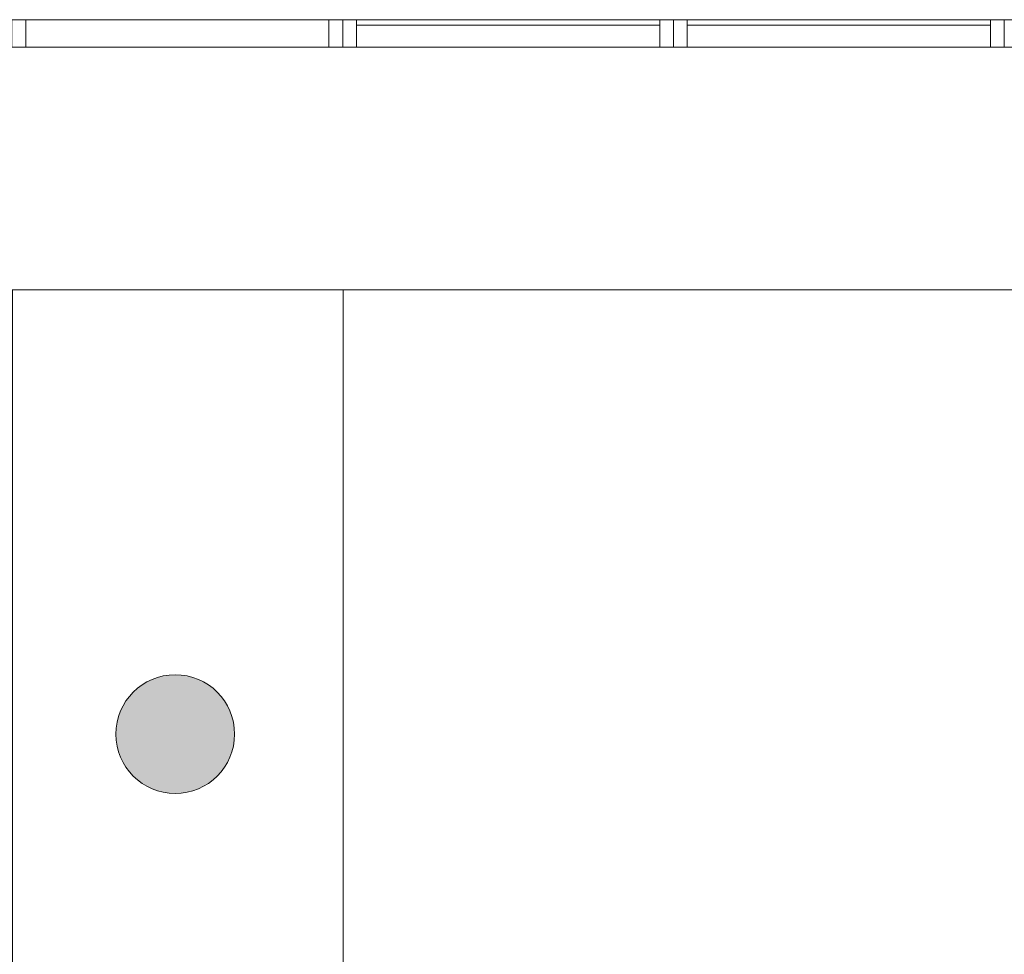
# Model space of a CAD drawing. Header units: inches. Extents: x 15 to 546804, y -66 to 267312.
# Tile 380 of 478: x 450293 to 453865, y 120455 to 123846. Entities that reach past the tile are written whole.
import ezdxf

# ---------------------------------------------------------------- set-up
doc = ezdxf.new("R2010")
doc.units = ezdxf.units.IN
doc.header["$MEASUREMENT"] = 0

msp = doc.modelspace()

# ---------------------------------------------------------------- hatches: boundary and pattern name
at = {"lineweight": 20}
h = msp.add_hatch(color=7, dxfattribs=at)
h.dxf.hatch_style = 1
h.paths.add_polyline_path([(451073, 121253.8, 1), (450642.1, 121253.8, 1)])

# ---------------------------------------------------------------- linework, layer by layer
at = {"color": 7, "lineweight": 20}
for p, q in [((451465.1, 123845.7, 3000), (450265.1, 123845.7, 3000)), ((451465.1, 123845.7, 300), (450265.1, 123845.7, 300)), ((450315.1, 123845.7, 2950), (451415.1, 123845.7, 2950)), ((451415.1, 123845.7, 350), (450315.1, 123845.7, 350)), ((450315.1, 123845.7, 350), (450315.1, 123845.7, 2950)), ((450315.1, 123845.7, 350), (450315.1, 123745.7, 350)), ((450315.1, 123845.7, 2950), (450315.1, 123745.7, 2950)), ((450315.1, 123845.7, 2950), (451415.1, 123845.7, 2950)), ((450315.1, 123845.7, 350), (450315.1, 123845.7, 2950)), ((451415.1, 123845.7, 350), (450315.1, 123845.7, 350)), ((451094.1, 123845.7, 3800), (451094.1, 123845.7, 3000)), ((451094.1, 123845.7, 3000), (456266.1, 123845.1, 3000)), ((451094.1, 123845.7, 3800), (456266.1, 123845.1, 3800)), ((451415.1, 123845.7, 2950), (451415.1, 123845.7, 350)), ((451415.1, 123845.7, 350), (451415.1, 123745.7, 350)), ((451415.1, 123845.7, 2950), (451415.1, 123745.7, 2950)), ((451415.1, 123845.7, 2950), (451415.1, 123845.7, 350)), ((452665.1, 123845.7, 3000), (451465.1, 123845.7, 3000)), ((451465.1, 123845.7, 3000), (451465.1, 123745.7, 3000)), ((451465.1, 123845.7, 300), (451465.1, 123745.7, 300)), ((452665.1, 123845.7, 300), (451465.1, 123845.7, 300)), ((451465.1, 123845.7, 3000), (451465.1, 123845.7, 300)), ((451465.1, 123845.7, 3000), (451465.1, 123745.7, 3000)), ((451465.1, 123845.7, 300), (451465.1, 123845.7, 3000)), ((451465.1, 123845.7, 300), (451465.1, 123745.7, 300)), ((452665.1, 123845.7, 3800), (451465.1, 123845.7, 3800)), ((451465.1, 123845.7, 3800), (451465.1, 123745.7, 3800)), ((451465.1, 123845.7, 3000), (451465.1, 123745.7, 3000)), ((452665.1, 123845.7, 3000), (451465.1, 123845.7, 3000)), ((451465.1, 123845.7, 3800), (451465.1, 123845.7, 3000)), ((451515.1, 123845.7, 2950), (452615.1, 123845.7, 2950)), ((452615.1, 123845.7, 350), (451515.1, 123845.7, 350)), ((451515.1, 123845.7, 350), (451515.1, 123845.7, 2950)), ((451515.1, 123845.7, 350), (451515.1, 123745.7, 350)), ((451515.1, 123845.7, 2950), (451515.1, 123745.7, 2950)), ((451515.1, 123845.7, 2950), (452615.1, 123845.7, 2950)), ((451515.1, 123845.7, 350), (451515.1, 123845.7, 2950)), ((452615.1, 123845.7, 350), (451515.1, 123845.7, 350)), ((451515.1, 123845.7, 3750), (452615.1, 123845.7, 3750)), ((452615.1, 123845.7, 3050), (451515.1, 123845.7, 3050)), ((451515.1, 123845.7, 3050), (451515.1, 123845.7, 3750)), ((451515.1, 123845.7, 3050), (451515.1, 123745.7, 3050)), ((451515.1, 123845.7, 3750), (451515.1, 123745.7, 3750)), ((451515.1, 123845.7, 3750), (452615.1, 123845.7, 3750)), ((451515.1, 123845.7, 3050), (451515.1, 123845.7, 3750)), ((452615.1, 123845.7, 3050), (451515.1, 123845.7, 3050)), ((451515.1, 123845.7, 3750), (451515.1, 123825.7, 3750)), ((451515.1, 123845.7, 3050), (451515.1, 123825.7, 3050)), ((452615.1, 123845.7, 2950), (452615.1, 123845.7, 350)), ((452615.1, 123845.7, 350), (452615.1, 123745.7, 350)), ((452615.1, 123845.7, 2950), (452615.1, 123745.7, 2950)), ((452615.1, 123845.7, 2950), (452615.1, 123845.7, 350)), ((452615.1, 123845.7, 3750), (452615.1, 123845.7, 3050)), ((452615.1, 123845.7, 3050), (452615.1, 123745.7, 3050)), ((452615.1, 123845.7, 3750), (452615.1, 123745.7, 3750)), ((452615.1, 123845.7, 3750), (452615.1, 123845.7, 3050)), ((452615.1, 123845.7, 3750), (452615.1, 123825.7, 3750)), ((452615.1, 123845.7, 3050), (452615.1, 123825.7, 3050)), ((453865.1, 123845.7, 3000), (452665.1, 123845.7, 3000)), ((452665.1, 123845.7, 3000), (452665.1, 123745.7, 3000)), ((452665.1, 123845.7, 300), (452665.1, 123745.7, 300)), ((453865.1, 123845.7, 300), (452665.1, 123845.7, 300)), ((452665.1, 123845.7, 3000), (452665.1, 123845.7, 300)), ((452665.1, 123845.7, 3000), (452665.1, 123745.7, 3000)), ((452665.1, 123845.7, 300), (452665.1, 123845.7, 3000)), ((452665.1, 123845.7, 300), (452665.1, 123745.7, 300)), ((453865.1, 123845.7, 3800), (452665.1, 123845.7, 3800)), ((452665.1, 123845.7, 3800), (452665.1, 123745.7, 3800)), ((452665.1, 123845.7, 3000), (452665.1, 123745.7, 3000)), ((453865.1, 123845.7, 3000), (452665.1, 123845.7, 3000)), ((452665.1, 123845.7, 3800), (452665.1, 123845.7, 3000)), ((452665.1, 123845.7, 3800), (452665.1, 123745.7, 3800)), ((452665.1, 123845.7, 3000), (452665.1, 123845.7, 3800)), ((452665.1, 123845.7, 3000), (452665.1, 123745.7, 3000)), ((452715.1, 123845.7, 2950), (453815.1, 123845.7, 2950)), ((453815.1, 123845.7, 350), (452715.1, 123845.7, 350)), ((452715.1, 123845.7, 350), (452715.1, 123845.7, 2950)), ((452715.1, 123845.7, 350), (452715.1, 123745.7, 350)), ((452715.1, 123845.7, 2950), (452715.1, 123745.7, 2950)), ((452715.1, 123845.7, 2950), (453815.1, 123845.7, 2950)), ((452715.1, 123845.7, 350), (452715.1, 123845.7, 2950)), ((453815.1, 123845.7, 350), (452715.1, 123845.7, 350)), ((452715.1, 123845.7, 3750), (453815.1, 123845.7, 3750)), ((453815.1, 123845.7, 3050), (452715.1, 123845.7, 3050)), ((452715.1, 123845.7, 3050), (452715.1, 123845.7, 3750)), ((452715.1, 123845.7, 3050), (452715.1, 123745.7, 3050)), ((452715.1, 123845.7, 3750), (452715.1, 123745.7, 3750)), ((452715.1, 123845.7, 3750), (453815.1, 123845.7, 3750)), ((452715.1, 123845.7, 3050), (452715.1, 123845.7, 3750)), ((453815.1, 123845.7, 3050), (452715.1, 123845.7, 3050)), ((452715.1, 123845.7, 3750), (452715.1, 123825.7, 3750)), ((452715.1, 123845.7, 3050), (452715.1, 123825.7, 3050)), ((453815.1, 123845.7, 2950), (453815.1, 123845.7, 350)), ((453815.1, 123845.7, 350), (453815.1, 123745.7, 350)), ((453815.1, 123845.7, 2950), (453815.1, 123745.7, 2950)), ((453815.1, 123845.7, 2950), (453815.1, 123845.7, 350)), ((453815.1, 123845.7, 3750), (453815.1, 123845.7, 3050)), ((453815.1, 123845.7, 3050), (453815.1, 123745.7, 3050)), ((453815.1, 123845.7, 3750), (453815.1, 123745.7, 3750)), ((453815.1, 123845.7, 3750), (453815.1, 123845.7, 3050)), ((453815.1, 123845.7, 3750), (453815.1, 123825.7, 3750)), ((453815.1, 123845.7, 3050), (453815.1, 123825.7, 3050)), ((455065.1, 123845.7, 3000), (453865.1, 123845.7, 3000)), ((453865.1, 123845.7, 3000), (453865.1, 123745.7, 3000)), ((453865.1, 123845.7, 300), (453865.1, 123745.7, 300)), ((455065.1, 123845.7, 300), (453865.1, 123845.7, 300)), ((453865.1, 123845.7, 3000), (453865.1, 123845.7, 300)), ((453865.1, 123845.7, 3000), (453865.1, 123745.7, 3000)), ((453865.1, 123845.7, 300), (453865.1, 123845.7, 3000)), ((453865.1, 123845.7, 300), (453865.1, 123745.7, 300)), ((455065.1, 123845.7, 3800), (453865.1, 123845.7, 3800)), ((453865.1, 123845.7, 3800), (453865.1, 123745.7, 3800)), ((453865.1, 123845.7, 3800), (453865.1, 123845.7, 3000)), ((453865.1, 123845.7, 3800), (453865.1, 123745.7, 3800)), ((453865.1, 123845.7, 3000), (453865.1, 123845.7, 3800)), ((453865.1, 123845.7, 3000), (453865.1, 123745.7, 3000)), ((451515.1, 123825.7, 3050), (451515.1, 123825.7, 3750)), ((451515.1, 123825.7, 3750), (452615.1, 123825.7, 3750)), ((452615.1, 123825.7, 3050), (451515.1, 123825.7, 3050)), ((452615.1, 123825.7, 3750), (452615.1, 123825.7, 3050)), ((452715.1, 123825.7, 3050), (452715.1, 123825.7, 3750)), ((452715.1, 123825.7, 3750), (453815.1, 123825.7, 3750)), ((453815.1, 123825.7, 3050), (452715.1, 123825.7, 3050)), ((453815.1, 123825.7, 3750), (453815.1, 123825.7, 3050)), ((451465.1, 123745.7, 3000), (450265.1, 123745.7, 3000)), ((451465.1, 123745.7, 300), (450265.1, 123745.7, 300)), ((450315.1, 123745.7, 2950), (451415.1, 123745.7, 2950)), ((451415.1, 123745.7, 350), (450315.1, 123745.7, 350)), ((450315.1, 123745.7, 350), (450315.1, 123745.7, 2950)), ((451415.1, 123745.7, 2950), (451415.1, 123745.7, 350)), ((452665.1, 123745.7, 3000), (451465.1, 123745.7, 3000)), ((451465.1, 123745.7, 3000), (451465.1, 123745.7, 300)), ((452665.1, 123745.7, 300), (451465.1, 123745.7, 300)), ((451465.1, 123745.7, 300), (451465.1, 123745.7, 3000)), ((452665.1, 123745.7, 3800), (451465.1, 123745.7, 3800)), ((451465.1, 123745.7, 3800), (451465.1, 123745.7, 3000)), ((452665.1, 123745.7, 3000), (451465.1, 123745.7, 3000)), ((451515.1, 123745.7, 2950), (452615.1, 123745.7, 2950)), ((452615.1, 123745.7, 350), (451515.1, 123745.7, 350)), ((451515.1, 123745.7, 350), (451515.1, 123745.7, 2950)), ((451515.1, 123745.7, 3750), (452615.1, 123745.7, 3750)), ((452615.1, 123745.7, 3050), (451515.1, 123745.7, 3050)), ((451515.1, 123745.7, 3050), (451515.1, 123745.7, 3750)), ((452615.1, 123745.7, 2950), (452615.1, 123745.7, 350)), ((452615.1, 123745.7, 3750), (452615.1, 123745.7, 3050)), ((453865.1, 123745.7, 3000), (452665.1, 123745.7, 3000)), ((452665.1, 123745.7, 3000), (452665.1, 123745.7, 300)), ((453865.1, 123745.7, 300), (452665.1, 123745.7, 300)), ((452665.1, 123745.7, 300), (452665.1, 123745.7, 3000)), ((453865.1, 123745.7, 3800), (452665.1, 123745.7, 3800)), ((452665.1, 123745.7, 3800), (452665.1, 123745.7, 3000)), ((453865.1, 123745.7, 3000), (452665.1, 123745.7, 3000)), ((452665.1, 123745.7, 3000), (452665.1, 123745.7, 3800)), ((452715.1, 123745.7, 2950), (453815.1, 123745.7, 2950)), ((453815.1, 123745.7, 350), (452715.1, 123745.7, 350)), ((452715.1, 123745.7, 350), (452715.1, 123745.7, 2950)), ((452715.1, 123745.7, 3750), (453815.1, 123745.7, 3750)), ((453815.1, 123745.7, 3050), (452715.1, 123745.7, 3050)), ((452715.1, 123745.7, 3050), (452715.1, 123745.7, 3750)), ((453815.1, 123745.7, 2950), (453815.1, 123745.7, 350)), ((453815.1, 123745.7, 3750), (453815.1, 123745.7, 3050)), ((455065.1, 123745.7, 3000), (453865.1, 123745.7, 3000)), ((453865.1, 123745.7, 3000), (453865.1, 123745.7, 300)), ((455065.1, 123745.7, 300), (453865.1, 123745.7, 300)), ((453865.1, 123745.7, 300), (453865.1, 123745.7, 3000)), ((455065.1, 123745.7, 3800), (453865.1, 123745.7, 3800)), ((453865.1, 123745.7, 3800), (453865.1, 123745.7, 3000)), ((453865.1, 123745.7, 3000), (453865.1, 123745.7, 3800)), ((456265.1, 122865.7), (450265.1, 122865.7)), ((451467.1, 122865.7, 300), (450267.1, 122865.7, 300)), ((451467.1, 122865.7), (450267.1, 122865.7)), ((451467.1, 122865.7, 300), (451467.1, 106255.7, 300)), ((451467.1, 122865.7, 300), (451467.1, 122865.7)), ((451467.1, 122865.7), (451467.1, 106255.7))]:
    msp.add_line(p, q, dxfattribs=at)
for centre in [(450857.5, 121253.8, 7000), (450857.5, 121253.8, 0)]:
    msp.add_circle(centre, 215.4, dxfattribs=at)
for points, invisible_edges in [([(450265.1, 123845.7, 3000), (450265.1, 123745.7, 3000), (451465.1, 123845.7, 3000)], 2), ([(451465.1, 123745.7, 3000), (451465.1, 123845.7, 3000), (450265.1, 123745.7, 3000)], 2), ([(450265.1, 123745.7, 300), (450265.1, 123845.7, 300), (451465.1, 123745.7, 300)], 2), ([(451465.1, 123845.7, 300), (451465.1, 123745.7, 300), (450265.1, 123845.7, 300)], 2), ([(451465.1, 123845.7, 300), (450315.1, 123845.7, 350), (450265.1, 123845.7, 300)], 3), ([(450265.1, 123845.7, 3000), (450265.1, 123845.7, 300), (450315.1, 123845.7, 350)], 14), ([(450315.1, 123845.7, 2950), (450265.1, 123845.7, 3000), (450315.1, 123845.7, 350)], 3), ([(451415.1, 123845.7, 2950), (450265.1, 123845.7, 3000), (450315.1, 123845.7, 2950)], 3), ([(450265.1, 123845.7, 3000), (451415.1, 123845.7, 2950), (451465.1, 123845.7, 3000)], 3), ([(450315.1, 123845.7, 350), (450315.1, 123745.7, 350), (451415.1, 123845.7, 350)], 2), ([(451415.1, 123745.7, 350), (451415.1, 123845.7, 350), (450315.1, 123745.7, 350)], 2), ([(450315.1, 123745.7, 2950), (450315.1, 123845.7, 2950), (451415.1, 123745.7, 2950)], 2), ([(451415.1, 123845.7, 2950), (451415.1, 123745.7, 2950), (450315.1, 123845.7, 2950)], 2), ([(450315.1, 123845.7, 350), (451465.1, 123845.7, 300), (451415.1, 123845.7, 350)], 3), ([(451415.1, 123845.7, 350), (450315.1, 123845.7, 2950), (450315.1, 123845.7, 350)], 1), ([(450315.1, 123845.7, 2950), (451415.1, 123845.7, 350), (451415.1, 123845.7, 2950)], 1), ([(450315.1, 123845.7, 350), (450315.1, 123845.7, 2950), (450315.1, 123745.7, 350)], 2), ([(450315.1, 123745.7, 2950), (450315.1, 123745.7, 350), (450315.1, 123845.7, 2950)], 2), ([(456266.1, 123845.1, 3800), (451094.1, 123845.7, 3000), (456266.1, 123845.1, 3000)], 1), ([(451094.1, 123845.7, 3000), (456266.1, 123845.1, 3800), (451094.1, 123845.7, 3800)], 1), ([(451415.1, 123845.7, 2950), (451415.1, 123845.7, 350), (451415.1, 123745.7, 2950)], 2), ([(451415.1, 123745.7, 350), (451415.1, 123745.7, 2950), (451415.1, 123845.7, 350)], 2), ([(451465.1, 123845.7, 3000), (451415.1, 123845.7, 350), (451465.1, 123845.7, 300)], 3), ([(451415.1, 123845.7, 2950), (451415.1, 123845.7, 350), (451465.1, 123845.7, 3000)], 14), ([(451465.1, 123845.7, 3000), (451465.1, 123745.7, 3000), (452665.1, 123845.7, 3000)], 2), ([(452665.1, 123745.7, 3000), (452665.1, 123845.7, 3000), (451465.1, 123745.7, 3000)], 2), ([(451465.1, 123845.7, 3000), (451465.1, 123845.7, 300), (451465.1, 123745.7, 3000)], 2), ([(451465.1, 123745.7, 300), (451465.1, 123745.7, 3000), (451465.1, 123845.7, 300)], 2), ([(451465.1, 123745.7, 300), (451465.1, 123845.7, 300), (452665.1, 123745.7, 300)], 2), ([(452665.1, 123845.7, 300), (452665.1, 123745.7, 300), (451465.1, 123845.7, 300)], 2), ([(452665.1, 123845.7, 300), (451515.1, 123845.7, 350), (451465.1, 123845.7, 300)], 3), ([(451465.1, 123845.7, 3000), (451465.1, 123845.7, 300), (451515.1, 123845.7, 350)], 14), ([(451515.1, 123845.7, 2950), (451465.1, 123845.7, 3000), (451515.1, 123845.7, 350)], 3), ([(452615.1, 123845.7, 2950), (451465.1, 123845.7, 3000), (451515.1, 123845.7, 2950)], 3), ([(451465.1, 123845.7, 3000), (452615.1, 123845.7, 2950), (452665.1, 123845.7, 3000)], 3), ([(451465.1, 123845.7, 300), (451465.1, 123845.7, 3000), (451465.1, 123745.7, 300)], 2), ([(451465.1, 123745.7, 3000), (451465.1, 123745.7, 300), (451465.1, 123845.7, 3000)], 2), ([(451465.1, 123845.7, 3800), (451465.1, 123745.7, 3800), (452665.1, 123845.7, 3800)], 2), ([(452665.1, 123745.7, 3800), (452665.1, 123845.7, 3800), (451465.1, 123745.7, 3800)], 2), ([(451465.1, 123745.7, 3000), (451465.1, 123845.7, 3000), (452665.1, 123745.7, 3000)], 2), ([(452665.1, 123845.7, 3000), (452665.1, 123745.7, 3000), (451465.1, 123845.7, 3000)], 2), ([(451465.1, 123845.7, 3800), (451465.1, 123845.7, 3000), (451465.1, 123745.7, 3800)], 2), ([(451465.1, 123745.7, 3000), (451465.1, 123745.7, 3800), (451465.1, 123845.7, 3000)], 2), ([(452665.1, 123845.7, 3000), (451515.1, 123845.7, 3050), (451465.1, 123845.7, 3000)], 3), ([(451465.1, 123845.7, 3800), (451465.1, 123845.7, 3000), (451515.1, 123845.7, 3050)], 14), ([(451515.1, 123845.7, 3750), (451465.1, 123845.7, 3800), (451515.1, 123845.7, 3050)], 3), ([(452615.1, 123845.7, 3750), (451465.1, 123845.7, 3800), (451515.1, 123845.7, 3750)], 3), ([(451465.1, 123845.7, 3800), (452615.1, 123845.7, 3750), (452665.1, 123845.7, 3800)], 3), ([(451515.1, 123845.7, 350), (451515.1, 123745.7, 350), (452615.1, 123845.7, 350)], 2), ([(452615.1, 123745.7, 350), (452615.1, 123845.7, 350), (451515.1, 123745.7, 350)], 2), ([(451515.1, 123845.7, 350), (451515.1, 123845.7, 2950), (451515.1, 123745.7, 350)], 2), ([(451515.1, 123745.7, 2950), (451515.1, 123745.7, 350), (451515.1, 123845.7, 2950)], 2), ([(451515.1, 123745.7, 2950), (451515.1, 123845.7, 2950), (452615.1, 123745.7, 2950)], 2), ([(452615.1, 123845.7, 2950), (452615.1, 123745.7, 2950), (451515.1, 123845.7, 2950)], 2), ([(451515.1, 123845.7, 350), (452665.1, 123845.7, 300), (452615.1, 123845.7, 350)], 3), ([(452615.1, 123845.7, 350), (451515.1, 123845.7, 2950), (451515.1, 123845.7, 350)], 1), ([(451515.1, 123845.7, 2950), (452615.1, 123845.7, 350), (452615.1, 123845.7, 2950)], 1), ([(451515.1, 123845.7, 3050), (451515.1, 123745.7, 3050), (452615.1, 123845.7, 3050)], 2), ([(452615.1, 123745.7, 3050), (452615.1, 123845.7, 3050), (451515.1, 123745.7, 3050)], 2), ([(451515.1, 123745.7, 3750), (451515.1, 123845.7, 3750), (452615.1, 123745.7, 3750)], 2), ([(452615.1, 123845.7, 3750), (452615.1, 123745.7, 3750), (451515.1, 123845.7, 3750)], 2), ([(451515.1, 123845.7, 3050), (451515.1, 123845.7, 3750), (451515.1, 123745.7, 3050)], 2), ([(451515.1, 123745.7, 3750), (451515.1, 123745.7, 3050), (451515.1, 123845.7, 3750)], 2), ([(451515.1, 123845.7, 3050), (452665.1, 123845.7, 3000), (452615.1, 123845.7, 3050)], 3), ([(451515.1, 123845.7, 3050), (451515.1, 123845.7, 3750), (452615.1, 123845.7, 3050)], 2), ([(452615.1, 123845.7, 3750), (452615.1, 123845.7, 3050), (451515.1, 123845.7, 3750)], 2), ([(451515.1, 123845.7, 3750), (451515.1, 123825.7, 3750), (452615.1, 123845.7, 3750)], 2), ([(452615.1, 123825.7, 3750), (452615.1, 123845.7, 3750), (451515.1, 123825.7, 3750)], 2), ([(451515.1, 123825.7, 3050), (451515.1, 123845.7, 3050), (452615.1, 123825.7, 3050)], 2), ([(452615.1, 123845.7, 3050), (452615.1, 123825.7, 3050), (451515.1, 123845.7, 3050)], 2), ([(451515.1, 123845.7, 3750), (451515.1, 123845.7, 3050), (451515.1, 123825.7, 3750)], 2), ([(451515.1, 123825.7, 3050), (451515.1, 123825.7, 3750), (451515.1, 123845.7, 3050)], 2), ([(452615.1, 123845.7, 2950), (452615.1, 123845.7, 350), (452615.1, 123745.7, 2950)], 2), ([(452615.1, 123745.7, 350), (452615.1, 123745.7, 2950), (452615.1, 123845.7, 350)], 2), ([(452665.1, 123845.7, 3000), (452615.1, 123845.7, 350), (452665.1, 123845.7, 300)], 3), ([(452615.1, 123845.7, 2950), (452615.1, 123845.7, 350), (452665.1, 123845.7, 3000)], 14), ([(452615.1, 123845.7, 3750), (452615.1, 123845.7, 3050), (452615.1, 123745.7, 3750)], 2), ([(452615.1, 123745.7, 3050), (452615.1, 123745.7, 3750), (452615.1, 123845.7, 3050)], 2), ([(452665.1, 123845.7, 3800), (452615.1, 123845.7, 3050), (452665.1, 123845.7, 3000)], 3), ([(452615.1, 123845.7, 3750), (452615.1, 123845.7, 3050), (452665.1, 123845.7, 3800)], 14), ([(452615.1, 123845.7, 3050), (452615.1, 123845.7, 3750), (452615.1, 123825.7, 3050)], 2), ([(452615.1, 123825.7, 3750), (452615.1, 123825.7, 3050), (452615.1, 123845.7, 3750)], 2), ([(452665.1, 123845.7, 3000), (452665.1, 123745.7, 3000), (453865.1, 123845.7, 3000)], 2), ([(453865.1, 123745.7, 3000), (453865.1, 123845.7, 3000), (452665.1, 123745.7, 3000)], 2), ([(452665.1, 123845.7, 3000), (452665.1, 123845.7, 300), (452665.1, 123745.7, 3000)], 2), ([(452665.1, 123745.7, 300), (452665.1, 123745.7, 3000), (452665.1, 123845.7, 300)], 2), ([(452665.1, 123745.7, 300), (452665.1, 123845.7, 300), (453865.1, 123745.7, 300)], 2), ([(453865.1, 123845.7, 300), (453865.1, 123745.7, 300), (452665.1, 123845.7, 300)], 2), ([(453865.1, 123845.7, 300), (452715.1, 123845.7, 350), (452665.1, 123845.7, 300)], 3), ([(452665.1, 123845.7, 3000), (452665.1, 123845.7, 300), (452715.1, 123845.7, 350)], 14), ([(452715.1, 123845.7, 2950), (452665.1, 123845.7, 3000), (452715.1, 123845.7, 350)], 3), ([(453815.1, 123845.7, 2950), (452665.1, 123845.7, 3000), (452715.1, 123845.7, 2950)], 3), ([(452665.1, 123845.7, 3000), (453815.1, 123845.7, 2950), (453865.1, 123845.7, 3000)], 3), ([(452665.1, 123845.7, 300), (452665.1, 123845.7, 3000), (452665.1, 123745.7, 300)], 2), ([(452665.1, 123745.7, 3000), (452665.1, 123745.7, 300), (452665.1, 123845.7, 3000)], 2), ([(452665.1, 123845.7, 3800), (452665.1, 123745.7, 3800), (453865.1, 123845.7, 3800)], 2), ([(453865.1, 123745.7, 3800), (453865.1, 123845.7, 3800), (452665.1, 123745.7, 3800)], 2), ([(452665.1, 123745.7, 3000), (452665.1, 123845.7, 3000), (453865.1, 123745.7, 3000)], 2), ([(453865.1, 123845.7, 3000), (453865.1, 123745.7, 3000), (452665.1, 123845.7, 3000)], 2), ([(452665.1, 123845.7, 3800), (452665.1, 123845.7, 3000), (452665.1, 123745.7, 3800)], 2), ([(452665.1, 123745.7, 3000), (452665.1, 123745.7, 3800), (452665.1, 123845.7, 3000)], 2), ([(453865.1, 123845.7, 3000), (452715.1, 123845.7, 3050), (452665.1, 123845.7, 3000)], 3), ([(452665.1, 123845.7, 3800), (452665.1, 123845.7, 3000), (452715.1, 123845.7, 3050)], 14), ([(452715.1, 123845.7, 3750), (452665.1, 123845.7, 3800), (452715.1, 123845.7, 3050)], 3), ([(453815.1, 123845.7, 3750), (452665.1, 123845.7, 3800), (452715.1, 123845.7, 3750)], 3), ([(452665.1, 123845.7, 3800), (453815.1, 123845.7, 3750), (453865.1, 123845.7, 3800)], 3), ([(452665.1, 123845.7, 3000), (452665.1, 123845.7, 3800), (452665.1, 123745.7, 3000)], 2), ([(452665.1, 123745.7, 3800), (452665.1, 123745.7, 3000), (452665.1, 123845.7, 3800)], 2), ([(452715.1, 123845.7, 350), (452715.1, 123745.7, 350), (453815.1, 123845.7, 350)], 2), ([(453815.1, 123745.7, 350), (453815.1, 123845.7, 350), (452715.1, 123745.7, 350)], 2), ([(452715.1, 123845.7, 350), (452715.1, 123845.7, 2950), (452715.1, 123745.7, 350)], 2), ([(452715.1, 123745.7, 2950), (452715.1, 123745.7, 350), (452715.1, 123845.7, 2950)], 2), ([(452715.1, 123745.7, 2950), (452715.1, 123845.7, 2950), (453815.1, 123745.7, 2950)], 2), ([(453815.1, 123845.7, 2950), (453815.1, 123745.7, 2950), (452715.1, 123845.7, 2950)], 2), ([(452715.1, 123845.7, 350), (453865.1, 123845.7, 300), (453815.1, 123845.7, 350)], 3), ([(452715.1, 123845.7, 3050), (452715.1, 123745.7, 3050), (453815.1, 123845.7, 3050)], 2), ([(453815.1, 123745.7, 3050), (453815.1, 123845.7, 3050), (452715.1, 123745.7, 3050)], 2), ([(452715.1, 123745.7, 3750), (452715.1, 123845.7, 3750), (453815.1, 123745.7, 3750)], 2), ([(453815.1, 123845.7, 3750), (453815.1, 123745.7, 3750), (452715.1, 123845.7, 3750)], 2), ([(452715.1, 123845.7, 3050), (452715.1, 123845.7, 3750), (452715.1, 123745.7, 3050)], 2), ([(452715.1, 123745.7, 3750), (452715.1, 123745.7, 3050), (452715.1, 123845.7, 3750)], 2), ([(452715.1, 123845.7, 3050), (453865.1, 123845.7, 3000), (453815.1, 123845.7, 3050)], 3), ([(452715.1, 123845.7, 3050), (452715.1, 123845.7, 3750), (453815.1, 123845.7, 3050)], 2), ([(453815.1, 123845.7, 3750), (453815.1, 123845.7, 3050), (452715.1, 123845.7, 3750)], 2), ([(452715.1, 123845.7, 3750), (452715.1, 123845.7, 3050), (452715.1, 123825.7, 3750)], 2), ([(452715.1, 123825.7, 3050), (452715.1, 123825.7, 3750), (452715.1, 123845.7, 3050)], 2), ([(452715.1, 123845.7, 3750), (452715.1, 123825.7, 3750), (453815.1, 123845.7, 3750)], 2), ([(453815.1, 123825.7, 3750), (453815.1, 123845.7, 3750), (452715.1, 123825.7, 3750)], 2), ([(452715.1, 123825.7, 3050), (452715.1, 123845.7, 3050), (453815.1, 123825.7, 3050)], 2), ([(453815.1, 123845.7, 3050), (453815.1, 123825.7, 3050), (452715.1, 123845.7, 3050)], 2), ([(453815.1, 123845.7, 350), (452715.1, 123845.7, 2950), (452715.1, 123845.7, 350)], 1), ([(452715.1, 123845.7, 2950), (453815.1, 123845.7, 350), (453815.1, 123845.7, 2950)], 1), ([(453815.1, 123845.7, 2950), (453815.1, 123845.7, 350), (453815.1, 123745.7, 2950)], 2), ([(453815.1, 123745.7, 350), (453815.1, 123745.7, 2950), (453815.1, 123845.7, 350)], 2), ([(453865.1, 123845.7, 3000), (453815.1, 123845.7, 350), (453865.1, 123845.7, 300)], 3), ([(453815.1, 123845.7, 2950), (453815.1, 123845.7, 350), (453865.1, 123845.7, 3000)], 14), ([(453815.1, 123845.7, 3750), (453815.1, 123845.7, 3050), (453815.1, 123745.7, 3750)], 2), ([(453815.1, 123745.7, 3050), (453815.1, 123745.7, 3750), (453815.1, 123845.7, 3050)], 2), ([(453865.1, 123845.7, 3800), (453815.1, 123845.7, 3050), (453865.1, 123845.7, 3000)], 3), ([(453815.1, 123845.7, 3750), (453815.1, 123845.7, 3050), (453865.1, 123845.7, 3800)], 14), ([(453815.1, 123845.7, 3050), (453815.1, 123845.7, 3750), (453815.1, 123825.7, 3050)], 2), ([(453815.1, 123825.7, 3750), (453815.1, 123825.7, 3050), (453815.1, 123845.7, 3750)], 2), ([(453865.1, 123845.7, 3000), (453865.1, 123745.7, 3000), (455065.1, 123845.7, 3000)], 2), ([(455065.1, 123745.7, 3000), (455065.1, 123845.7, 3000), (453865.1, 123745.7, 3000)], 2), ([(453865.1, 123845.7, 3000), (453865.1, 123845.7, 300), (453865.1, 123745.7, 3000)], 2), ([(453865.1, 123745.7, 300), (453865.1, 123745.7, 3000), (453865.1, 123845.7, 300)], 2), ([(453865.1, 123745.7, 300), (453865.1, 123845.7, 300), (455065.1, 123745.7, 300)], 2), ([(455065.1, 123845.7, 300), (455065.1, 123745.7, 300), (453865.1, 123845.7, 300)], 2), ([(455065.1, 123845.7, 300), (453915.1, 123845.7, 350), (453865.1, 123845.7, 300)], 3), ([(453865.1, 123845.7, 3000), (453865.1, 123845.7, 300), (453915.1, 123845.7, 350)], 14), ([(453915.1, 123845.7, 2950), (453865.1, 123845.7, 3000), (453915.1, 123845.7, 350)], 3), ([(455015.1, 123845.7, 2950), (453865.1, 123845.7, 3000), (453915.1, 123845.7, 2950)], 3), ([(453865.1, 123845.7, 3000), (455015.1, 123845.7, 2950), (455065.1, 123845.7, 3000)], 3), ([(453865.1, 123845.7, 300), (453865.1, 123845.7, 3000), (453865.1, 123745.7, 300)], 2), ([(453865.1, 123745.7, 3000), (453865.1, 123745.7, 300), (453865.1, 123845.7, 3000)], 2), ([(453865.1, 123845.7, 3800), (453865.1, 123745.7, 3800), (455065.1, 123845.7, 3800)], 2), ([(455065.1, 123745.7, 3800), (455065.1, 123845.7, 3800), (453865.1, 123745.7, 3800)], 2), ([(453865.1, 123845.7, 3800), (453865.1, 123845.7, 3000), (453865.1, 123745.7, 3800)], 2), ([(453865.1, 123745.7, 3000), (453865.1, 123745.7, 3800), (453865.1, 123845.7, 3000)], 2), ([(453865.1, 123845.7, 3800), (453865.1, 123845.7, 3000), (453915.1, 123845.7, 3050)], 14), ([(453915.1, 123845.7, 3750), (453865.1, 123845.7, 3800), (453915.1, 123845.7, 3050)], 3), ([(455015.1, 123845.7, 3750), (453865.1, 123845.7, 3800), (453915.1, 123845.7, 3750)], 3), ([(453865.1, 123845.7, 3800), (455015.1, 123845.7, 3750), (455065.1, 123845.7, 3800)], 3), ([(453865.1, 123845.7, 3000), (453865.1, 123845.7, 3800), (453865.1, 123745.7, 3000)], 2), ([(453865.1, 123745.7, 3800), (453865.1, 123745.7, 3000), (453865.1, 123845.7, 3800)], 2), ([(451515.1, 123825.7, 3050), (452615.1, 123825.7, 3050), (451515.1, 123825.7, 3750)], 2), ([(452615.1, 123825.7, 3750), (451515.1, 123825.7, 3750), (452615.1, 123825.7, 3050)], 2), ([(452715.1, 123825.7, 3050), (453815.1, 123825.7, 3050), (452715.1, 123825.7, 3750)], 2), ([(453815.1, 123825.7, 3750), (452715.1, 123825.7, 3750), (453815.1, 123825.7, 3050)], 2), ([(451465.1, 123745.7, 300), (450315.1, 123745.7, 350), (450265.1, 123745.7, 300)], 3), ([(450265.1, 123745.7, 3000), (450265.1, 123745.7, 300), (450315.1, 123745.7, 350)], 14), ([(450315.1, 123745.7, 2950), (450265.1, 123745.7, 3000), (450315.1, 123745.7, 350)], 3), ([(451415.1, 123745.7, 2950), (450265.1, 123745.7, 3000), (450315.1, 123745.7, 2950)], 3), ([(450265.1, 123745.7, 3000), (451415.1, 123745.7, 2950), (451465.1, 123745.7, 3000)], 3), ([(450315.1, 123745.7, 350), (451465.1, 123745.7, 300), (451415.1, 123745.7, 350)], 3), ([(451465.1, 123745.7, 3000), (451415.1, 123745.7, 350), (451465.1, 123745.7, 300)], 3), ([(451415.1, 123745.7, 2950), (451415.1, 123745.7, 350), (451465.1, 123745.7, 3000)], 14), ([(452665.1, 123745.7, 300), (451515.1, 123745.7, 350), (451465.1, 123745.7, 300)], 3), ([(451465.1, 123745.7, 3000), (451465.1, 123745.7, 300), (451515.1, 123745.7, 350)], 14), ([(451515.1, 123745.7, 2950), (451465.1, 123745.7, 3000), (451515.1, 123745.7, 350)], 3), ([(452615.1, 123745.7, 2950), (451465.1, 123745.7, 3000), (451515.1, 123745.7, 2950)], 3), ([(451465.1, 123745.7, 3000), (452615.1, 123745.7, 2950), (452665.1, 123745.7, 3000)], 3), ([(452665.1, 123745.7, 3000), (451515.1, 123745.7, 3050), (451465.1, 123745.7, 3000)], 3), ([(451465.1, 123745.7, 3800), (451465.1, 123745.7, 3000), (451515.1, 123745.7, 3050)], 14), ([(451515.1, 123745.7, 3750), (451465.1, 123745.7, 3800), (451515.1, 123745.7, 3050)], 3), ([(452615.1, 123745.7, 3750), (451465.1, 123745.7, 3800), (451515.1, 123745.7, 3750)], 3), ([(451465.1, 123745.7, 3800), (452615.1, 123745.7, 3750), (452665.1, 123745.7, 3800)], 3), ([(451515.1, 123745.7, 350), (452665.1, 123745.7, 300), (452615.1, 123745.7, 350)], 3), ([(451515.1, 123745.7, 3050), (452665.1, 123745.7, 3000), (452615.1, 123745.7, 3050)], 3), ([(452665.1, 123745.7, 3000), (452615.1, 123745.7, 350), (452665.1, 123745.7, 300)], 3), ([(452615.1, 123745.7, 2950), (452615.1, 123745.7, 350), (452665.1, 123745.7, 3000)], 14), ([(452665.1, 123745.7, 3800), (452615.1, 123745.7, 3050), (452665.1, 123745.7, 3000)], 3), ([(452615.1, 123745.7, 3750), (452615.1, 123745.7, 3050), (452665.1, 123745.7, 3800)], 14), ([(453865.1, 123745.7, 300), (452715.1, 123745.7, 350), (452665.1, 123745.7, 300)], 3), ([(452665.1, 123745.7, 3000), (452665.1, 123745.7, 300), (452715.1, 123745.7, 350)], 14), ([(452715.1, 123745.7, 2950), (452665.1, 123745.7, 3000), (452715.1, 123745.7, 350)], 3), ([(453815.1, 123745.7, 2950), (452665.1, 123745.7, 3000), (452715.1, 123745.7, 2950)], 3), ([(452665.1, 123745.7, 3000), (453815.1, 123745.7, 2950), (453865.1, 123745.7, 3000)], 3), ([(453865.1, 123745.7, 3000), (452715.1, 123745.7, 3050), (452665.1, 123745.7, 3000)], 3), ([(452665.1, 123745.7, 3800), (452665.1, 123745.7, 3000), (452715.1, 123745.7, 3050)], 14), ([(452715.1, 123745.7, 3750), (452665.1, 123745.7, 3800), (452715.1, 123745.7, 3050)], 3), ([(453815.1, 123745.7, 3750), (452665.1, 123745.7, 3800), (452715.1, 123745.7, 3750)], 3), ([(452665.1, 123745.7, 3800), (453815.1, 123745.7, 3750), (453865.1, 123745.7, 3800)], 3), ([(452715.1, 123745.7, 350), (453865.1, 123745.7, 300), (453815.1, 123745.7, 350)], 3), ([(452715.1, 123745.7, 3050), (453865.1, 123745.7, 3000), (453815.1, 123745.7, 3050)], 3), ([(453865.1, 123745.7, 3000), (453815.1, 123745.7, 350), (453865.1, 123745.7, 300)], 3), ([(453815.1, 123745.7, 2950), (453815.1, 123745.7, 350), (453865.1, 123745.7, 3000)], 14), ([(453865.1, 123745.7, 3800), (453815.1, 123745.7, 3050), (453865.1, 123745.7, 3000)], 3), ([(453815.1, 123745.7, 3750), (453815.1, 123745.7, 3050), (453865.1, 123745.7, 3800)], 14), ([(455065.1, 123745.7, 300), (453915.1, 123745.7, 350), (453865.1, 123745.7, 300)], 3), ([(453865.1, 123745.7, 3000), (453865.1, 123745.7, 300), (453915.1, 123745.7, 350)], 14), ([(453915.1, 123745.7, 2950), (453865.1, 123745.7, 3000), (453915.1, 123745.7, 350)], 3), ([(455015.1, 123745.7, 2950), (453865.1, 123745.7, 3000), (453915.1, 123745.7, 2950)], 3), ([(453865.1, 123745.7, 3000), (455015.1, 123745.7, 2950), (455065.1, 123745.7, 3000)], 3), ([(453865.1, 123745.7, 3800), (453865.1, 123745.7, 3000), (453915.1, 123745.7, 3050)], 14), ([(453915.1, 123745.7, 3750), (453865.1, 123745.7, 3800), (453915.1, 123745.7, 3050)], 3), ([(455015.1, 123745.7, 3750), (453865.1, 123745.7, 3800), (453915.1, 123745.7, 3750)], 3), ([(453865.1, 123745.7, 3800), (455015.1, 123745.7, 3750), (455065.1, 123745.7, 3800)], 3), ([(450267.1, 122865.7), (451467.1, 122865.7, 300), (451467.1, 122865.7)], 1), ([(451467.1, 122865.7, 300), (450267.1, 122865.7), (450267.1, 122865.7, 300)], 1), ([(450267.1, 107455.7, 300), (451467.1, 106255.7, 300), (450267.1, 122865.7, 300)], 3), ([(450267.1, 122865.7, 300), (451467.1, 106255.7, 300), (451467.1, 122865.7, 300)], 1), ([(451467.1, 122865.7), (450267.1, 107455.7), (450267.1, 122865.7)], 1), ([(451467.1, 106255.7), (450267.1, 107455.7), (451467.1, 122865.7)], 3), ([(451467.1, 122865.7), (451467.1, 106255.7, 300), (451467.1, 106255.7)], 1), ([(451467.1, 106255.7, 300), (451467.1, 122865.7), (451467.1, 122865.7, 300)], 1)]:
    msp.add_3dface(points, dxfattribs=dict(at, invisible_edges=invisible_edges))

doc.saveas('drawing.dxf')
